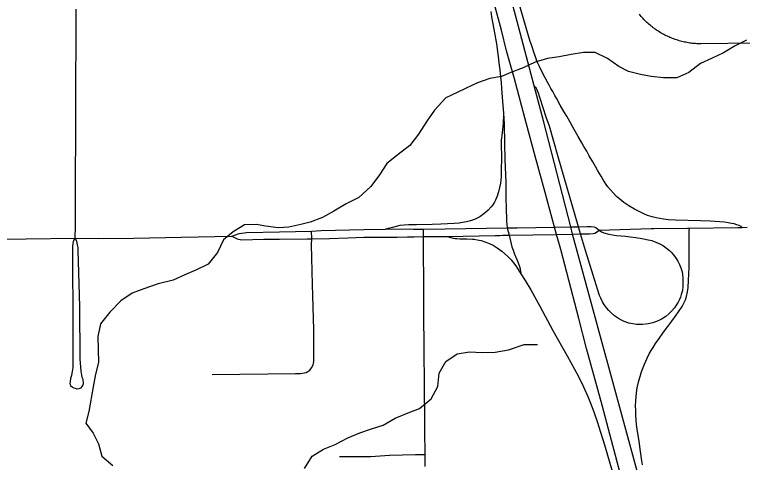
# Model space of a CAD drawing. Extents: x 0 to 34, y 0 to 22.
# Drawn here: x 6.0747 to 6.4559, y 19.0422 to 19.2769 of the extents above; entities that cross this region are included whole.
import ezdxf

# ---------------------------------------------------------------- set-up
doc = ezdxf.new("R2010")
doc.units = 0
for name, color, linetype in [('GM_X_City_Street', 7, 'Continuous'), ('GM_X_County_Road', 7, 'Continuous'), ('GM_X_Interchange_Ramps', 7, 'Continuous'), ('GM_X_Interstate_Route', 7, 'Continuous'), ('GM_X_Minor_River', 7, 'Continuous'), ('GM_X_State_Route', 7, 'Continuous'), ('GM_X_Township_Road', 7, 'Continuous')]:
    doc.layers.add(name, color=color, linetype=linetype)

msp = doc.modelspace()

# ---------------------------------------------------------------- linework, layer by layer
at = {"layer": 'GM_X_City_Street'}
for points in [[(6.47669, 19.26203), (6.43417, 19.26154), (6.43199, 19.26161), (6.43127, 19.26165), (6.43055, 19.26171), (6.42983, 19.26178), (6.42911, 19.26187), (6.42839, 19.26197), (6.42767, 19.26208), (6.42696, 19.2622), (6.42625, 19.26233), (6.42554, 19.26248), (6.42483, 19.26264), (6.42413, 19.26281), (6.42343, 19.26299), (6.42273, 19.26319), (6.42203, 19.2634), (6.42134, 19.26362), (6.42066, 19.26385), (6.41998, 19.2641), (6.4193, 19.26435), (6.41863, 19.26462), (6.41796, 19.2649), (6.41729, 19.26519), (6.41663, 19.26549), (6.41598, 19.26581), (6.41534, 19.26613), (6.41469, 19.26647), (6.41406, 19.26682), (6.41343, 19.26717), (6.41281, 19.26754), (6.41219, 19.26793), (6.41158, 19.26832), (6.41098, 19.26872), (6.41038, 19.26913), (6.40979, 19.26955), (6.40921, 19.26999), (6.40864, 19.27043), (6.40807, 19.27088), (6.40752, 19.27135), (6.40697, 19.27182), (6.40642, 19.2723), (6.40589, 19.27279), (6.40537, 19.27329), (6.40485, 19.2738), (6.40435, 19.27432), (6.40385, 19.27485), (6.40336, 19.27539), (6.40289, 19.27593), (6.40242, 19.27648), (6.40196, 19.27704)], [(6.17827, 19.08835), (6.2219, 19.08872), (6.22442, 19.08878), (6.22557, 19.08895), (6.22634, 19.08912), (6.22738, 19.08935), (6.22831, 19.08978), (6.22935, 19.09061), (6.2303, 19.09178), (6.23108, 19.09327), (6.23134, 19.09432), (6.23143, 19.095), (6.23149, 19.09669), (6.23143, 19.11189), (6.23069, 19.13548), (6.23026, 19.15638), (6.23032, 19.15932), (6.23023, 19.16341)], [(6.10717, 19.08085), (6.10586, 19.08105), (6.10493, 19.08162), (6.10426, 19.08222), (6.104, 19.08292), (6.10392, 19.08368), (6.10395, 19.08445), (6.10425, 19.08639), (6.10476, 19.088), (6.10513, 19.08989), (6.10549, 19.09201), (6.10541, 19.1098), (6.10533, 19.12258), (6.1052, 19.14343), (6.10516, 19.15285), (6.10529, 19.15535), (6.10561, 19.1581), (6.10646, 19.15972)], [(6.10717, 19.08085), (6.1086, 19.08091), (6.10953, 19.0813), (6.11016, 19.08197), (6.11052, 19.0826), (6.11079, 19.0836), (6.11059, 19.08566), (6.11016, 19.08676), (6.10988, 19.08793), (6.10968, 19.09011), (6.10907, 19.09657), (6.10882, 19.12395), (6.10809, 19.15344), (6.10795, 19.15481), (6.10774, 19.15626), (6.10729, 19.15822), (6.10646, 19.15972)], [(6.24482, 19.04532), (6.26128, 19.04535), (6.27113, 19.04598), (6.28467, 19.04631), (6.28969, 19.04637)]]:
    msp.add_lwpolyline(points, dxfattribs=at)
at = {"layer": 'GM_X_County_Road'}
msp.add_lwpolyline([(6.10646, 19.15972), (6.10656, 19.16601), (6.1066, 19.18017), (6.10673, 19.22526), (6.10704, 19.27973)], dxfattribs=at)
at = {"layer": 'GM_X_Interchange_Ramps'}
for points in [[(6.45582, 19.16537), (6.4552, 19.16581), (6.45413, 19.16636), (6.45292, 19.16678), (6.45161, 19.16717), (6.45023, 19.16748), (6.44849, 19.16783), (6.44651, 19.16806), (6.44408, 19.16829), (6.44172, 19.16843), (6.43905, 19.16858), (6.43403, 19.16874), (6.42091, 19.16916), (6.41715, 19.16931), (6.41464, 19.16961), (6.41269, 19.16995), (6.41068, 19.17036), (6.40859, 19.17092), (6.40628, 19.17165), (6.4042, 19.17246), (6.40322, 19.17291), (6.4014, 19.17378), (6.39936, 19.1749), (6.39644, 19.17663), (6.39387, 19.17841), (6.39166, 19.18013), (6.39004, 19.18162), (6.38824, 19.18345), (6.38683, 19.18503), (6.38548, 19.18669), (6.38463, 19.18789), (6.3837, 19.18928), (6.38285, 19.19069), (6.38187, 19.19222), (6.38026, 19.19501), (6.37899, 19.19721), (6.37759, 19.19966), (6.37573, 19.20292), (6.3744, 19.20526), (6.37291, 19.20783), (6.37187, 19.20964), (6.36992, 19.21304), (6.36782, 19.21669), (6.36561, 19.22055), (6.36391, 19.2236), (6.36244, 19.22611), (6.36054, 19.22945), (6.35845, 19.23312), (6.35767, 19.23447), (6.35653, 19.23648), (6.3556, 19.2381), (6.35467, 19.2398), (6.35397, 19.24112), (6.35259, 19.2438), (6.35146, 19.24598), (6.34957, 19.24965), (6.34897, 19.251), (6.34831, 19.25246), (6.34784, 19.25372), (6.34729, 19.2553), (6.34664, 19.2572), (6.34591, 19.25943), (6.34536, 19.26106), (6.34482, 19.26276), (6.33906, 19.28255)], [(6.32408, 19.2784), (6.32455, 19.27575), (6.32507, 19.27283), (6.32571, 19.26924), (6.32622, 19.2663), (6.32673, 19.26342), (6.32706, 19.26159), (6.3275, 19.25897), (6.32772, 19.2573), (6.328, 19.25498), (6.32839, 19.25165), (6.32882, 19.24794), (6.32923, 19.24423), (6.32951, 19.2413), (6.32978, 19.23807), (6.3301, 19.23353), (6.33072, 19.22505), (6.33077, 19.22446), (6.33058, 19.21978), (6.32983, 19.21349), (6.32972, 19.21215)], [(6.38095, 19.16386), (6.38202, 19.16303), (6.3834, 19.16244), (6.38589, 19.16179), (6.3879, 19.16142), (6.38993, 19.16116), (6.39234, 19.16092), (6.39463, 19.1607), (6.39718, 19.16041), (6.40014, 19.16003), (6.40336, 19.15953), (6.40568, 19.15908), (6.4084, 19.15844), (6.4106, 19.1577), (6.41294, 19.15665), (6.41451, 19.1557), (6.4162, 19.15455), (6.41768, 19.15333), (6.41863, 19.15236), (6.41989, 19.15099), (6.4212, 19.14914), (6.4221, 19.14766), (6.42293, 19.14595), (6.42372, 19.14418), (6.4243, 19.14212), (6.42455, 19.14044), (6.42468, 19.13912), (6.42477, 19.13695), (6.42472, 19.13437), (6.42446, 19.13237), (6.42422, 19.1313), (6.42389, 19.13012), (6.42348, 19.12888), (6.42301, 19.12764), (6.42231, 19.12624), (6.42128, 19.12463), (6.42028, 19.12318), (6.41893, 19.12162), (6.41743, 19.11999), (6.41576, 19.11861), (6.41391, 19.11737), (6.41172, 19.11632), (6.40893, 19.11532), (6.40661, 19.11475), (6.40352, 19.11442), (6.40197, 19.11445), (6.40039, 19.11453), (6.39857, 19.1148), (6.39643, 19.11524), (6.39405, 19.11607), (6.39252, 19.11683), (6.39101, 19.11757), (6.38889, 19.11907), (6.38718, 19.12057), (6.38597, 19.12182), (6.38495, 19.12296), (6.38384, 19.12436), (6.38312, 19.12548), (6.38259, 19.12637), (6.38168, 19.12824), (6.38109, 19.12966), (6.37927, 19.13525), (6.37365, 19.15327), (6.37113, 19.16197), (6.37113, 19.16197), (6.37005, 19.16572), (6.35949, 19.20227), (6.35484, 19.21832), (6.35311, 19.22313), (6.34995, 19.23291), (6.34904, 19.23574), (6.3486, 19.23687), (6.34822, 19.23771), (6.34784, 19.2384), (6.34744, 19.23886), (6.34688, 19.2395)], [(6.33077, 19.22446), (6.33095, 19.22315), (6.33102, 19.22249), (6.33121, 19.21947), (6.33131, 19.20931), (6.33145, 19.20088), (6.33199, 19.18892), (6.33204, 19.18242), (6.33219, 19.17371), (6.33228, 19.17101), (6.33241, 19.16838), (6.33252, 19.16693), (6.33276, 19.16506), (6.33315, 19.16323), (6.33372, 19.16121)], [(6.32972, 19.21215), (6.32964, 19.21125), (6.32958, 19.20787), (6.3297, 19.20301), (6.32964, 19.19428), (6.32954, 19.19203), (6.3294, 19.19026), (6.32916, 19.18845), (6.32876, 19.18629), (6.32819, 19.18399), (6.32753, 19.1818), (6.32702, 19.18051), (6.32656, 19.17954), (6.32607, 19.17857), (6.32524, 19.17726), (6.3244, 19.17608), (6.3228, 19.17442), (6.32142, 19.17316), (6.31981, 19.17187), (6.31835, 19.17092), (6.31697, 19.17015)], [(6.31697, 19.17015), (6.31558, 19.16956), (6.31341, 19.16883), (6.31134, 19.16827), (6.3093, 19.16792), (6.30755, 19.16766), (6.30495, 19.16735), (6.29795, 19.16699), (6.29339, 19.16683), (6.28525, 19.16671), (6.28104, 19.16668), (6.27654, 19.1664), (6.27272, 19.16537), (6.26894, 19.16435)], [(6.40008, 19.07486), (6.4002, 19.07648), (6.40043, 19.07863), (6.40087, 19.08135), (6.40165, 19.08496), (6.40229, 19.08728), (6.40288, 19.08918), (6.40356, 19.09111), (6.40463, 19.09361), (6.406, 19.09682), (6.40712, 19.09908), (6.40815, 19.10084), (6.40911, 19.10245), (6.41046, 19.10444), (6.4123, 19.10713), (6.41426, 19.10991), (6.41569, 19.1119), (6.41689, 19.11351), (6.41893, 19.11624), (6.42127, 19.11939), (6.42251, 19.12116), (6.42434, 19.12396), (6.42545, 19.12598), (6.42607, 19.12744), (6.42664, 19.12917), (6.42722, 19.13157), (6.42756, 19.13386), (6.42774, 19.13745), (6.42796, 19.14458), (6.4281, 19.16332), (6.42812, 19.16502)], [(6.30131, 19.16067), (6.30444, 19.15974), (6.30544, 19.15955), (6.30627, 19.15948), (6.30794, 19.15942), (6.31152, 19.15938), (6.31447, 19.15925), (6.31544, 19.15913), (6.31707, 19.15887), (6.31912, 19.15842), (6.32288, 19.15713), (6.32529, 19.15597), (6.32752, 19.15468), (6.32988, 19.15299), (6.33293, 19.1503), (6.33473, 19.14838), (6.33716, 19.1452), (6.33986, 19.14102), (6.34215, 19.13748), (6.34515, 19.13263), (6.34981, 19.12413), (6.35665, 19.11135), (6.36412, 19.09813), (6.36994, 19.08752), (6.3726, 19.08181), (6.37486, 19.07672), (6.37632, 19.07321), (6.37805, 19.06868), (6.37981, 19.06359), (6.38164, 19.05807), (6.38368, 19.05143), (6.3877, 19.03769)], [(6.33372, 19.16121), (6.33477, 19.15678), (6.33518, 19.15513), (6.33576, 19.15351), (6.33659, 19.15132), (6.33777, 19.14851), (6.33849, 19.14672), (6.33921, 19.14491), (6.33953, 19.14366), (6.33975, 19.14233), (6.33983, 19.14162), (6.33986, 19.14102)], [(6.40363, 19.04101), (6.40328, 19.04301), (6.40247, 19.04801), (6.40175, 19.05333), (6.40098, 19.05841), (6.40051, 19.062), (6.40027, 19.06458), (6.40014, 19.06672), (6.4, 19.06941), (6.39996, 19.07178), (6.40004, 19.07432), (6.40008, 19.07486)]]:
    msp.add_lwpolyline(points, dxfattribs=at)
at = {"layer": 'GM_X_Interstate_Route'}
for points in [[(6.47181, 18.76618), (6.4627, 18.80382), (6.45269, 18.84395), (6.44056, 18.88888), (6.42346, 18.95302), (6.41718, 18.97672), (6.40954, 19.00552), (6.40116, 19.03645), (6.36828, 19.15676), (6.36696, 19.16188), (6.36696, 19.16189), (6.366, 19.16565), (6.35175, 19.22125), (6.34688, 19.2395), (6.33699, 19.2766), (6.33124, 19.29766)], [(6.39311, 19.03204), (6.38661, 19.05626), (6.38238, 19.07217), (6.37429, 19.10199), (6.37021, 19.11763), (6.36073, 19.15374), (6.35855, 19.16171), (6.35751, 19.1655), (6.35253, 19.18361), (6.34741, 19.2027), (6.34264, 19.22014), (6.33648, 19.24325), (6.3324, 19.25792), (6.3297, 19.26864), (6.32603, 19.2822)]]:
    msp.add_lwpolyline(points, dxfattribs=at)
at = {"layer": 'GM_X_Minor_River'}
for points in [[(6.45804, 19.26341), (6.45205, 19.26042), (6.44608, 19.25687), (6.4401, 19.25407), (6.43392, 19.25127), (6.42779, 19.24658), (6.42161, 19.24378), (6.41461, 19.24381), (6.40817, 19.24442), (6.40247, 19.24542), (6.3962, 19.24699), (6.39122, 19.24972), (6.38526, 19.25394), (6.37876, 19.25702), (6.3727, 19.25707), (6.3663, 19.25597), (6.3599, 19.25469), (6.35387, 19.25379), (6.34729, 19.25193), (6.34112, 19.24894), (6.33456, 19.24651), (6.32968, 19.2445), (6.32366, 19.24341), (6.31709, 19.24117), (6.31129, 19.23838), (6.30643, 19.23599), (6.30063, 19.2332), (6.29473, 19.2268), (6.2907, 19.22102), (6.28631, 19.21427), (6.28173, 19.20829), (6.27559, 19.20359), (6.26965, 19.1989), (6.26581, 19.19293), (6.26123, 19.18675), (6.25493, 19.1811), (6.24839, 19.17772), (6.24186, 19.17378), (6.23607, 19.17061), (6.2295, 19.16818), (6.22462, 19.16693), (6.21841, 19.16545), (6.21274, 19.16513), (6.20611, 19.16593), (6.20135, 19.16696), (6.19512, 19.16662), (6.18915, 19.16307), (6.18414, 19.15878), (6.18108, 19.15226), (6.17611, 19.14607), (6.16994, 19.14308), (6.16395, 19.14048), (6.15777, 19.13768), (6.14987, 19.13578), (6.14237, 19.13314), (6.13637, 19.13092), (6.13041, 19.1268), (6.12468, 19.12097), (6.11972, 19.11478), (6.11836, 19.10811), (6.11867, 19.09464), (6.11711, 19.08854), (6.11594, 19.08187), (6.11359, 19.06891), (6.11202, 19.0628), (6.11593, 19.05758), (6.1187, 19.05195), (6.12036, 19.04554), (6.12615, 19.04055)], [(6.2266, 19.03908), (6.23062, 19.04543), (6.23658, 19.04918), (6.24258, 19.05159), (6.24931, 19.05516), (6.25549, 19.05777), (6.26168, 19.05981), (6.26769, 19.06166), (6.27403, 19.06541), (6.28078, 19.06823), (6.28678, 19.07045), (6.2929, 19.07553), (6.29635, 19.08206), (6.29714, 19.08891), (6.30059, 19.09506), (6.30654, 19.09918), (6.31295, 19.10009), (6.31958, 19.09986), (6.32638, 19.10002), (6.33335, 19.10113), (6.34161, 19.10398), (6.34861, 19.10395)]]:
    msp.add_lwpolyline(points, dxfattribs=at)
at = {"layer": 'GM_X_State_Route'}
msp.add_line((6.38095, 19.16386), (6.40809, 19.16474), dxfattribs=at)
for points in [[(6.18851, 19.1608), (6.19242, 19.16221), (6.19619, 19.16268), (6.21347, 19.16296), (6.23023, 19.16341), (6.23525, 19.16365), (6.25755, 19.16429), (6.26894, 19.16435), (6.28172, 19.16452), (6.28358, 19.16446), (6.28882, 19.16451), (6.30022, 19.16466), (6.33276, 19.16506), (6.33788, 19.16515), (6.3575, 19.1655), (6.35751, 19.1655), (6.366, 19.16565), (6.37005, 19.16572), (6.37464, 19.1658), (6.37671, 19.16591), (6.37817, 19.16563), (6.37908, 19.16523), (6.38095, 19.16386)], [(6.3288, 19.16119), (6.33026, 19.16121), (6.33372, 19.16121), (6.35855, 19.16171), (6.36696, 19.16188), (6.37113, 19.16197), (6.37582, 19.16207), (6.37771, 19.16214), (6.37862, 19.16235), (6.37954, 19.16281), (6.38095, 19.16386)], [(6.40809, 19.16474), (6.40959, 19.16478), (6.42713, 19.16501), (6.42812, 19.16502), (6.45359, 19.16534), (6.45582, 19.16537), (6.45838, 19.1654)], [(6.06531, 19.15924), (6.08079, 19.15931), (6.10646, 19.15972), (6.11888, 19.15959), (6.13725, 19.1598), (6.16204, 19.16021), (6.18851, 19.1608)], [(6.18851, 19.1608), (6.19135, 19.15943), (6.19354, 19.15889), (6.20522, 19.15911), (6.21352, 19.15918), (6.22793, 19.15928)], [(6.22793, 19.15928), (6.22845, 19.15929), (6.23032, 19.15932), (6.23966, 19.15957), (6.24918, 19.15986), (6.25764, 19.16025), (6.26664, 19.16017), (6.26814, 19.1602)], [(6.26814, 19.1602), (6.2751, 19.16031), (6.28057, 19.16039), (6.28398, 19.16045)], [(6.28398, 19.16045), (6.28885, 19.16053), (6.30131, 19.16067), (6.32636, 19.16116), (6.3288, 19.16119)]]:
    msp.add_lwpolyline(points, dxfattribs=at)
at = {"layer": 'GM_X_Township_Road'}
msp.add_lwpolyline([(6.28971, 19.04014), (6.28969, 19.04637), (6.28957, 19.059), (6.2895, 19.06844), (6.28942, 19.078), (6.28935, 19.08742), (6.28928, 19.0969), (6.2892, 19.10638), (6.28913, 19.11577), (6.28906, 19.12527), (6.28899, 19.13462), (6.28889, 19.15484), (6.28885, 19.16053), (6.28882, 19.16451)], dxfattribs=at)

doc.saveas('drawing.dxf')
